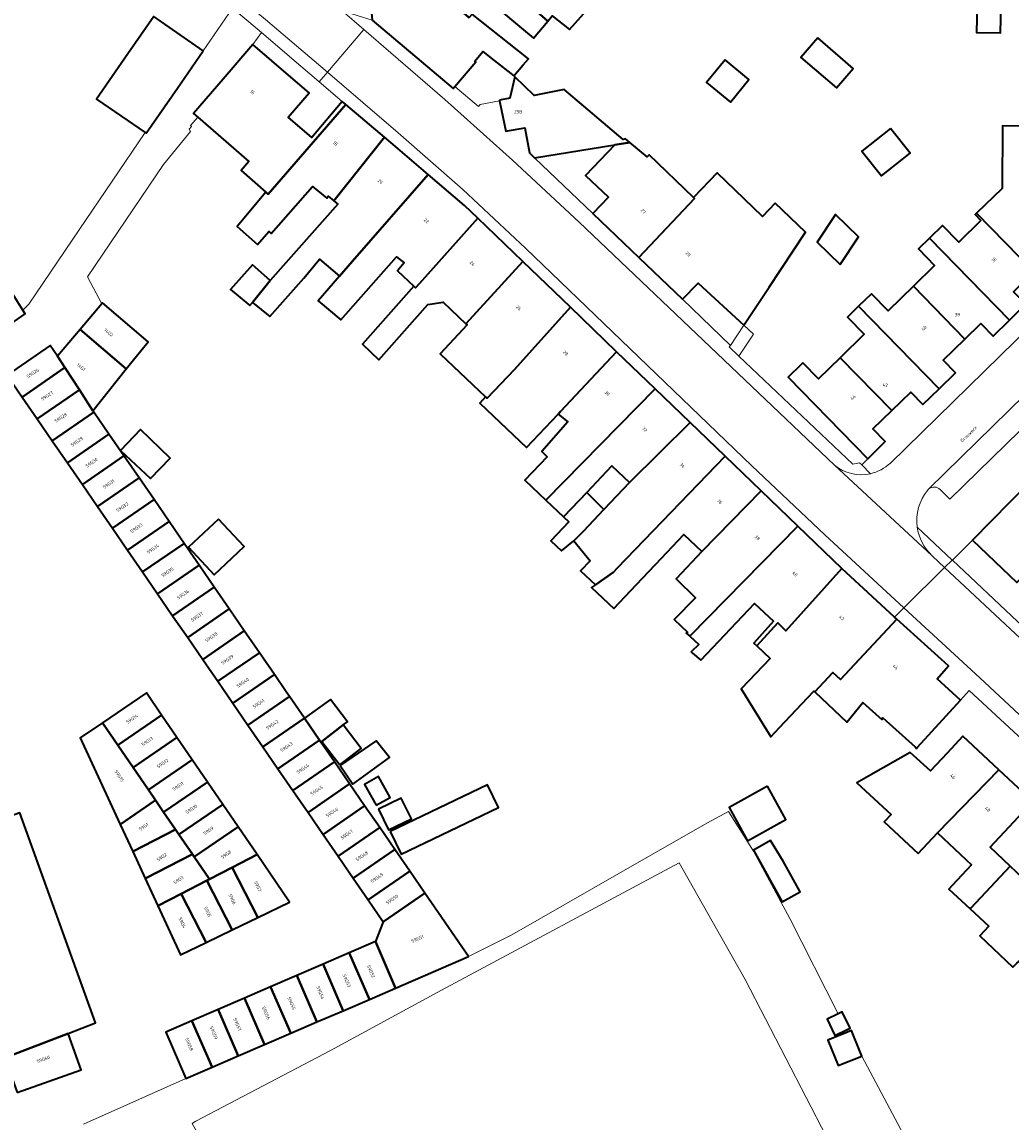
# Model space of a CAD drawing. Header units: metres. Extents: x 197700 to 204338, y 317132 to 325229.
# Tile 720 of 1056: x 203002 to 203111, y 318808 to 318928. Entities that reach past the tile are written whole.
import ezdxf
from ezdxf.enums import TextEntityAlignment as Align

# ---------------------------------------------------------------- set-up
doc = ezdxf.new("R2010")
doc.units = ezdxf.units.M
for name, color, linetype, lineweight in [('B-WE-GR-BEPLANTING_CULTUUR_HEESTERS-GV', 90, 'Continuous', 18), ('B-WE-IE-TERREINAFSCHEIDING_KUNSTMATIG_HEKWERK-G', 20, 'IE-TERREINAFSCHEIDING-KUNSTMATIG', 18), ('B-WE-IE-TERREINAFSCHEIDING_KUNSTMATIG_MUUR-G', 90, 'IE-TERREINAFSCHEIDING-KUNSTMATIG-DICHT', 18), ('B-WE-OG-BEBOUWING-GV', 7, 'Continuous', 35), ('B-WE-OG-BEBOUWING-T18', 10, 'Continuous', 18), ('B-WE-OG-TERREIN_CULTUURSCHEIDING-GV', 7, 'Continuous', 18), ('B-WE-OG-TERREIN_ERF-GV', 7, 'Continuous', 18), ('B-WE-OG-TOPOGRAFIE-T18', 10, 'Continuous', 18), ('B-WE-VH-VERHARDING_ASFALT-GV', 252, 'Continuous', 18), ('B-WE-VH-VERHARDING_BETONSTRAATSTEEN-GV', 252, 'Continuous', 18), ('B-WE-VH-VERHARDING_GESLOTEN-GV', 252, 'Continuous', 18), ('B-WE-VH-VERHARDING_HALFVERHARDING-GV', 252, 'Continuous', 18), ('B-WE-VH-VERHARDING_OPEN-GV', 252, 'Continuous', 18), ('B-WE-VH-VERHARDING_TEGEL-GV', 252, 'Continuous', 18)]:
    doc.layers.add(name, color=color, linetype=linetype, lineweight=lineweight)
doc.styles.add('NLCS-ISO-M200-T18', font='NLCS-ISO.ttf', dxfattribs={"height": 0.36})
doc.linetypes.add('IE-TERREINAFSCHEIDING-KUNSTMATIG', pattern='A,4,[82,NLCS.SHX,S=0.75,R=90,X=0,Y=0],4,-2', length=10)
doc.linetypes.add('IE-TERREINAFSCHEIDING-KUNSTMATIG-DICHT', pattern='A,8,-1,[82,NLCS.SHX,S=0.75,R=90,X=0,Y=0],-1', length=10)

msp = doc.modelspace()

# ---------------------------------------------------------------- linework, layer by layer
at = {"layer": 'B-WE-GR-BEPLANTING_CULTUUR_HEESTERS-GV'}
for points in [[(203100.212, 318872.91), (203104.059, 318869.286), (203104.093, 318869.254), (203106.274, 318871.473), (203112.481, 318877.763), (203112.884, 318878.247), (203112.375, 318878.805), (203113.257, 318879.679), (203128.001, 318891.453), (203134.377, 318897.531), (203134.581, 318897.179), (203134.648, 318897.063), (203138.091, 318891.123), (203158.425, 318901.869), (203144.708, 318901.885), (203144.806, 318901.513), (203146.364, 318898.175), (203137.468, 318893.883), (203135.262, 318898.38), (203135.043, 318898.826), (203134.595, 318899.48), (203133.992, 318899.996), (203132.359, 318901.025), (203130.684, 318901.986)], [(203130.684, 318901.986), (203125.48, 318896.839), (203125.324, 318896.993), (203103.805, 318875.956), (203102.72, 318877.039)], [(203101.497, 318877.111), (203101.404, 318877.032), (203101.323, 318876.942)]]:
    msp.add_lwpolyline(points, dxfattribs=at)
for points in [[(203101.323, 318876.942, 0.205578), (203100.212, 318872.91)], [(203102.72, 318877.039, 0.3646171), (203101.497, 318877.111)]]:
    msp.add_lwpolyline(points, format="xyb", dxfattribs=at)
at = {"layer": 'B-WE-IE-TERREINAFSCHEIDING_KUNSTMATIG_HEKWERK-G'}
for points in [[(203050.905, 318825.732), (203055.67, 318828.136), (203067.432, 318834.841), (203077.093, 318840.374), (203079.464, 318841.654), (203082.237, 318837.322), (203086.232, 318829.9), (203091.536, 318819.445)], [(203061.813, 318790.614), (203069.575, 318794.701), (203083.268, 318802.091), (203090.236, 318805.941), (203081.294, 318823.196), (203074.056, 318836.015), (203047.962, 318822.055), (203035.751, 318815.43), (203020.959, 318807.658), (203020.561, 318807.41)]]:
    msp.add_lwpolyline(points, dxfattribs=at)
at = {"layer": 'B-WE-IE-TERREINAFSCHEIDING_KUNSTMATIG_MUUR-G'}
for points in [[(203049.411, 318921.288), (203052.013, 318919.114), (203052.201, 318919.326), (203054.323, 318919.729)], [(203010.613, 318897.412), (203009.067, 318900.4), (203017.401, 318912.737), (203020.365, 318916.373), (203020.206, 318916.597), (203020.463, 318916.923)], [(203015.377, 318916.24), (203008.139, 318905.545), (203002.595, 318897.392), (203001.954, 318896.737)], [(203008.615, 318807.318), (203019.856, 318812.33)]]:
    msp.add_lwpolyline(points, dxfattribs=at)
at = {"layer": 'B-WE-OG-BEBOUWING-GV'}
for points in [[(203060.083, 318935.007), (203050.866, 318943.35), (203047.487, 318939.301), (203054.441, 318933.091), (203056.772, 318930.998), (203059.613, 318928.471), (203060.119, 318929.07), (203062.018, 318927.569), (203063.868, 318929.643), (203063.716, 318929.772), (203063.848, 318929.929), (203059.147, 318933.898)], [(203059.613, 318928.471), (203056.772, 318930.998), (203054.441, 318933.091), (203047.487, 318939.301), (203043.945, 318935.056), (203043.878, 318934.978), (203050.929, 318928.924), (203051, 318928.862), (203051.301, 318929.243), (203052.754, 318931.081), (203058.045, 318926.614)], [(203040.329, 318928.579), (203049.244, 318921.09), (203049.411, 318921.288), (203051.71, 318924.01), (203051.607, 318924.097), (203052.49, 318925.143), (203053.734, 318924.159), (203055.892, 318922.453), (203056.931, 318923.684), (203057.492, 318924.348), (203051.301, 318929.243), (203051, 318928.862), (203050.929, 318928.924), (203043.878, 318934.978), (203040.128, 318930.611)], [(203106.786, 318930.359), (203106.734, 318927.247), (203109.367, 318927.204), (203109.418, 318930.316)], [(203021.772, 318925.23), (203016.338, 318928.989), (203013.493, 318924.877), (203010.048, 318919.898), (203015.377, 318916.24), (203015.496, 318916.159), (203018.927, 318921.118)], [(203089.278, 318926.63), (203087.436, 318924.487), (203091.334, 318921.137), (203093.175, 318923.279)], [(203023.961, 318922.116), (203020.699, 318918.315), (203021.158, 318917.94), (203026.789, 318913.057), (203025.933, 318912.089), (203028.652, 318909.686), (203028.904, 318909.473), (203037.434, 318919.31), (203037.04, 318919.644), (203033.688, 318915.682), (203031.082, 318917.915), (203033.394, 318920.609), (203031.407, 318922.314), (203027.217, 318925.91)], [(203079.105, 318924.222), (203077.065, 318921.743), (203079.678, 318919.593), (203081.718, 318922.072)], [(203054.31, 318919.79), (203054.323, 318919.729), (203054.365, 318919.529), (203055.023, 318916.391), (203057.101, 318916.742), (203057.629, 318914.007), (203058.171, 318913.454), (203066.978, 318914.887), (203068.633, 318915.155), (203068.172, 318915.543), (203067.915, 318915.494), (203061.421, 318920.962), (203058.124, 318920.327), (203056.008, 318922.361), (203055.47, 318920.013)], [(203028.652, 318909.686), (203025.503, 318905.912), (203027.716, 318903.956), (203028.972, 318905.378), (203029.232, 318905.161), (203033.788, 318910.316), (203035.328, 318909.032), (203035.506, 318909.246), (203036.108, 318908.743), (203041.682, 318915.717), (203037.434, 318919.31), (203028.904, 318909.473)], [(203097.291, 318916.702), (203094.122, 318914.211), (203096.279, 318911.469), (203099.447, 318913.959)], [(203113.008, 318900.957), (203115.225, 318903.159), (203116.475, 318903.146), (203116.505, 318906.068), (203116.616, 318916.905), (203111.617, 318916.956), (203109.585, 318916.977), (203109.535, 318910.096), (203106.742, 318907.37)], [(203046.475, 318911.647), (203042.371, 318915.134), (203041.682, 318915.717), (203036.108, 318908.743), (203036.55, 318908.375), (203029.131, 318899.981), (203027.174, 318897.587), (203029.075, 318896.033), (203032.804, 318900.253), (203034.555, 318902.317), (203036.72, 318900.453), (203038.158, 318902.124)], [(203068.633, 318915.155), (203066.978, 318914.887), (203063.771, 318911.534), (203066.286, 318909.129), (203064.572, 318907.337), (203069.621, 318902.508), (203075.736, 318908.992), (203075.623, 318909.101), (203070.749, 318913.785), (203070.53, 318913.558)], [(203081.167, 318895.082), (203083.93, 318899.248), (203087.941, 318905.296), (203084.62, 318908.488), (203083.207, 318907.017), (203078.223, 318911.807), (203075.623, 318909.101), (203075.736, 318908.992), (203069.621, 318902.508), (203074.411, 318897.927), (203076.154, 318899.7)], [(203051.927, 318906.851), (203050.483, 318908.241), (203046.475, 318911.647), (203038.158, 318902.124), (203036.72, 318900.453), (203034.391, 318897.746), (203036.888, 318895.662), (203043.017, 318902.597), (203043.828, 318901.921), (203043.109, 318901.059), (203044.888, 318899.377), (203045.074, 318899.202), (203045.511, 318899.678)], [(203051.927, 318906.851), (203045.511, 318899.678), (203045.074, 318899.202), (203044.888, 318899.377), (203039.251, 318892.999), (203041.071, 318891.277), (203046.453, 318897.367), (203048.127, 318897.596), (203050.616, 318895.242), (203056.887, 318902.077)], [(203091.74, 318901.732), (203093.748, 318904.784), (203091.244, 318907.255), (203089.236, 318904.202)], [(203110.344, 318895.647), (203112.143, 318897.409), (203110.79, 318898.754), (203113.008, 318900.957), (203106.742, 318907.37), (203106.595, 318907.227), (203107.213, 318906.593), (203104.779, 318904.218), (203102.999, 318906.042), (203101.56, 318904.638)], [(203105.449, 318893.557), (203107.195, 318895.264), (203108.546, 318893.885), (203110.344, 318895.647), (203101.56, 318904.638), (203100.35, 318903.457), (203102.125, 318901.638), (203099.785, 318899.355)], [(203052.793, 318887.212), (203052.96, 318887.054), (203055.959, 318890.228), (203062.113, 318897.046), (203056.887, 318902.077), (203050.616, 318895.242), (203050.761, 318895.105), (203047.78, 318891.953)], [(203029.131, 318899.981), (203027.173, 318901.712), (203024.772, 318898.995), (203026.884, 318897.233), (203027.174, 318897.587)], [(203001.954, 318896.737), (203000.67, 318898.798), (202996.031, 318895.6), (202997.686, 318893.2), (203002.213, 318896.321)], [(203099.785, 318899.355), (203097.024, 318896.661), (203095.189, 318898.542), (203093.774, 318897.162), (203102.628, 318888.1), (203104.414, 318889.846), (203103.064, 318891.226), (203105.449, 318893.557)], [(203008.227, 318894.608), (203013.316, 318890.277), (203015.702, 318893.268), (203010.705, 318897.52), (203010.613, 318897.412)], [(203093.774, 318897.162), (203092.553, 318895.97), (203094.396, 318894.081), (203091.757, 318891.505), (203097.422, 318885.711), (203099.492, 318887.731), (203100.841, 318886.352), (203102.628, 318888.1)], [(203061.021, 318885.616), (203067.187, 318892.162), (203062.113, 318897.046), (203055.959, 318890.228), (203052.96, 318887.054), (203052.793, 318887.212), (203052.163, 318886.499), (203057.279, 318881.661), (203060.763, 318885.324)], [(203013.316, 318890.277), (203008.227, 318894.608), (203005.749, 318891.696), (203006.578, 318890.417), (203008.164, 318887.97), (203009.648, 318885.679)], [(203005.749, 318891.696), (203004.96, 318892.842), (203000.228, 318889.585), (203001.881, 318887.184), (203006.578, 318890.417)], [(203059.418, 318875.847), (203071.41, 318888.097), (203067.187, 318892.162), (203061.021, 318885.616), (203060.763, 318885.324), (203061.812, 318884.449), (203058.951, 318881.212), (203059.556, 318880.64), (203057.098, 318878.041)], [(203087.646, 318890.95), (203087.467, 318890.775), (203086.032, 318889.377), (203094.776, 318880.405), (203096.705, 318882.315), (203095.347, 318883.686), (203097.422, 318885.711), (203091.757, 318891.505), (203089.378, 318889.184)], [(203003.533, 318884.782), (203008.164, 318887.97), (203006.578, 318890.417), (203001.881, 318887.184)], [(203005.185, 318882.382), (203009.753, 318885.526), (203009.648, 318885.679), (203008.164, 318887.97), (203003.533, 318884.782)], [(203071.41, 318888.097), (203059.418, 318875.847), (203061.347, 318874.022), (203063.897, 318876.718), (203066.647, 318879.626), (203068.586, 318877.792), (203075.264, 318884.387)], [(203005.185, 318882.382), (203006.839, 318879.98), (203011.407, 318883.124), (203009.753, 318885.526)], [(203067.242, 318868.385), (203079.11, 318880.688), (203075.264, 318884.387), (203068.586, 318877.792), (203065.778, 318874.823), (203063.557, 318872.475), (203062.487, 318871.399), (203064.274, 318869.216), (203063.21, 318868.091), (203064.854, 318866.549), (203066.84, 318867.968)], [(203006.839, 318879.98), (203008.491, 318877.578), (203013.059, 318880.723), (203011.407, 318883.124)], [(203012.694, 318881.336), (203015.98, 318878.229), (203018.144, 318880.482), (203014.887, 318883.61)], [(203013.059, 318880.723), (203008.491, 318877.578), (203010.144, 318875.177), (203014.712, 318878.321)], [(203076.559, 318870.221), (203083.073, 318876.877), (203079.11, 318880.688), (203067.242, 318868.385), (203066.84, 318867.968), (203064.854, 318866.549), (203064.44, 318866.253), (203066.863, 318863.962), (203069.331, 318866.572), (203071.45, 318868.813), (203074.565, 318872.106)], [(203011.796, 318872.776), (203016.364, 318875.92), (203014.712, 318878.321), (203010.144, 318875.177)], [(203061.347, 318874.022), (203061.927, 318873.473), (203059.965, 318871.399), (203061.135, 318870.292), (203062.487, 318871.399), (203063.557, 318872.475), (203065.778, 318874.823), (203063.897, 318876.718)], [(203075.212, 318860.925), (203087.11, 318872.994), (203083.073, 318876.877), (203076.559, 318870.221), (203073.733, 318867.233), (203075.848, 318865.148), (203073.501, 318862.751), (203074.985, 318861.356), (203074.837, 318861.265)], [(203112.481, 318877.763), (203106.274, 318871.473), (203111.143, 318866.807), (203115.405, 318871.114), (203117.88, 318868.766), (203123.076, 318874.031), (203120.642, 318876.433), (203118.563, 318874.326), (203115.854, 318876.669), (203114.738, 318875.537)], [(203018.017, 318873.519), (203016.364, 318875.92), (203011.796, 318872.776), (203013.449, 318870.375)], [(203013.449, 318870.375), (203015.102, 318867.973), (203019.67, 318871.117), (203018.017, 318873.519)], [(203023.452, 318873.781), (203020.157, 318870.695), (203022.981, 318867.679), (203026.277, 318870.765)], [(203082.582, 318859.867), (203084.895, 318862.384), (203085.79, 318861.525), (203091.922, 318868.367), (203087.11, 318872.994), (203075.212, 318860.925), (203076.207, 318860.022), (203075.384, 318859.194), (203075.53, 318859.044), (203076.442, 318858.283), (203082.338, 318864.517), (203084.404, 318862.563), (203082.276, 318860.156)], [(203015.102, 318867.973), (203016.754, 318865.572), (203021.322, 318868.716), (203019.67, 318871.117)], [(203022.975, 318866.315), (203021.322, 318868.716), (203016.754, 318865.572), (203018.407, 318863.171)], [(203097.701, 318863.015), (203091.922, 318868.367), (203085.79, 318861.525), (203084.895, 318862.384), (203082.582, 318859.867), (203084.046, 318858.482), (203080.883, 318855.137), (203084.129, 318849.877), (203085.081, 318850.884), (203088.174, 318854.155), (203088.867, 318854.887), (203088.95, 318854.809), (203090.936, 318856.92), (203091.79, 318856.182), (203097.962, 318862.781)], [(203018.407, 318863.171), (203020.059, 318860.77), (203024.627, 318863.914), (203022.975, 318866.315)], [(203020.059, 318860.77), (203021.712, 318858.368), (203026.28, 318861.513), (203024.627, 318863.914)], [(203097.962, 318862.781), (203091.79, 318856.182), (203090.936, 318856.92), (203088.95, 318854.809), (203092.46, 318851.489), (203094.238, 318853.621), (203096.305, 318851.784), (203096.444, 318851.962), (203099.983, 318848.752), (203100.147, 318848.603), (203100.254, 318848.722), (203104.961, 318853.91), (203102.41, 318856.253), (203103.664, 318857.657)], [(203023.365, 318855.967), (203027.933, 318859.111), (203026.28, 318861.513), (203021.712, 318858.368)], [(203027.933, 318859.111), (203023.365, 318855.967), (203025.017, 318853.566), (203029.585, 318856.71), (203028.354, 318858.499)], [(203025.017, 318853.566), (203026.67, 318851.164), (203031.238, 318854.309), (203030.894, 318854.808), (203029.585, 318856.71)], [(203010.705, 318851.417), (203012.38, 318848.966), (203017.196, 318852.257), (203015.516, 318854.711)], [(203032.89, 318851.907), (203031.238, 318854.309), (203026.67, 318851.164), (203028.322, 318848.763)], [(203037.134, 318851.171), (203037.619, 318851.527), (203035.756, 318853.95), (203032.89, 318851.907), (203034.543, 318849.507), (203034.693, 318849.288), (203034.791, 318849.369)], [(203012.38, 318848.966), (203010.705, 318851.417), (203008.262, 318849.744), (203012.643, 318840.256), (203016.52, 318842.905), (203015.736, 318844.052), (203014.057, 318846.51)], [(203014.057, 318846.51), (203018.877, 318849.802), (203017.196, 318852.257), (203012.38, 318848.966)], [(203034.543, 318849.507), (203032.89, 318851.907), (203028.322, 318848.763), (203029.975, 318846.362)], [(203036.773, 318846.793), (203039.116, 318848.594), (203037.134, 318851.171), (203034.791, 318849.369)], [(203018.877, 318849.802), (203014.057, 318846.51), (203015.736, 318844.052), (203020.558, 318847.347)], [(203029.975, 318846.362), (203031.627, 318843.961), (203036.195, 318847.105), (203034.693, 318849.288), (203034.543, 318849.507)], [(203036.822, 318846.725), (203038.185, 318844.679), (203042.213, 318847.581), (203040.762, 318849.445)], [(203102.438, 318839.319), (203109.167, 318846.249), (203105.233, 318849.929), (203103.514, 318848.089), (203101.674, 318846.118), (203099.449, 318848.163), (203095.102, 318845.693), (203093.585, 318844.831), (203097.343, 318841.354), (203096.586, 318840.549), (203100.31, 318837.052)], [(203022.238, 318844.892), (203020.558, 318847.347), (203015.736, 318844.052), (203016.52, 318842.905), (203017.414, 318841.596)], [(203033.28, 318841.559), (203037.848, 318844.703), (203036.195, 318847.105), (203031.627, 318843.961)], [(203040.778, 318842.35), (203042.316, 318843.219), (203041.02, 318845.512), (203039.482, 318844.643)], [(203109.167, 318846.249), (203102.438, 318839.319), (203106.187, 318835.806), (203104.055, 318833.536), (203103.696, 318833.153), (203105.993, 318831.003), (203106.095, 318831.042), (203110.419, 318835.675), (203108.23, 318837.746), (203112.909, 318842.748)], [(203022.238, 318844.892), (203017.414, 318841.596), (203018.713, 318839.695), (203019.092, 318839.14), (203023.919, 318842.437)], [(203039.501, 318842.303), (203037.848, 318844.703), (203033.28, 318841.559), (203034.933, 318839.158)], [(203042.315, 318839.476), (203043.506, 318836.982), (203054.199, 318842.088), (203053.008, 318844.582)], [(203083.77, 318844.436), (203079.56, 318842.105), (203081.578, 318838.459), (203085.788, 318840.789)], [(203017.414, 318841.596), (203016.52, 318842.905), (203012.643, 318840.256), (203014.016, 318837.281), (203018.713, 318839.695)], [(203041.028, 318841.93), (203042.132, 318839.655), (203044.633, 318840.869), (203043.529, 318843.143)], [(203019.092, 318839.14), (203020.58, 318836.962), (203020.77, 318836.683), (203025.599, 318839.983), (203023.919, 318842.437)], [(203039.501, 318842.303), (203034.933, 318839.158), (203036.585, 318836.757), (203041.153, 318839.901)], [(202993.351, 318833.151), (202999.979, 318814.593), (203006.915, 318817.296), (203009.933, 318818.472), (203001.604, 318841.531), (202991.63, 318837.969)], [(203014.016, 318837.281), (203015.395, 318834.297), (203020.58, 318836.962), (203019.092, 318839.14), (203018.713, 318839.695)], [(203022.447, 318834.229), (203024.953, 318835.518), (203027.692, 318836.926), (203025.599, 318839.983), (203020.77, 318836.683)], [(203042.806, 318837.5), (203041.153, 318839.901), (203036.585, 318836.757), (203038.238, 318834.356)], [(203087.354, 318832.836), (203085.478, 318836.227), (203084.096, 318838.471), (203082.868, 318837.791), (203082.228, 318837.437), (203085.384, 318831.735), (203087.359, 318832.828)], [(203022.151, 318834.077), (203022.447, 318834.229), (203020.77, 318836.683), (203020.58, 318836.962), (203015.395, 318834.297), (203016.773, 318831.312), (203019.35, 318832.637)], [(203024.953, 318835.518), (203027.77, 318830.04), (203031.253, 318831.725), (203027.692, 318836.926)], [(203044.459, 318835.099), (203042.806, 318837.5), (203038.238, 318834.356), (203039.89, 318831.955)], [(203119.969, 318833.875), (203116.078, 318837.506), (203112.517, 318833.689), (203110.419, 318835.675), (203106.095, 318831.042), (203105.993, 318831.003), (203108.063, 318829.065), (203107.096, 318828.011), (203110.731, 318824.551), (203111.163, 318825.005), (203111.802, 318825.566), (203111.915, 318825.458)], [(203024.953, 318835.518), (203022.447, 318834.229), (203022.151, 318834.077), (203024.933, 318828.667), (203027.77, 318830.04)], [(203041.539, 318829.559), (203046.111, 318832.697), (203044.459, 318835.099), (203039.89, 318831.955)], [(203019.35, 318832.637), (203022.097, 318827.295), (203024.933, 318828.667), (203022.151, 318834.077)], [(203016.773, 318831.312), (203019.261, 318825.923), (203022.097, 318827.295), (203019.35, 318832.637)], [(203050.905, 318825.732), (203046.111, 318832.697), (203041.539, 318829.559), (203040.69, 318827.384), (203042.897, 318822.276)], [(203037.811, 318826.141), (203040.016, 318821.032), (203042.897, 318822.276), (203040.69, 318827.384)], [(203037.136, 318819.789), (203040.016, 318821.032), (203037.811, 318826.141), (203034.931, 318824.898)], [(203034.256, 318818.546), (203037.136, 318819.789), (203034.931, 318824.898), (203032.05, 318823.655)], [(203032.05, 318823.655), (203029.17, 318822.412), (203031.376, 318817.303), (203034.256, 318818.546)], [(203029.17, 318822.412), (203026.29, 318821.169), (203028.496, 318816.059), (203031.376, 318817.303)], [(203025.616, 318814.816), (203028.496, 318816.059), (203026.29, 318821.169), (203023.41, 318819.926)], [(203022.736, 318813.573), (203025.616, 318814.816), (203023.41, 318819.926), (203020.53, 318818.683)], [(203020.53, 318818.683), (203017.65, 318817.44), (203019.856, 318812.33), (203022.736, 318813.573)], [(203092.433, 318817.677), (203092.836, 318817.869), (203091.967, 318819.657), (203091.536, 318819.445), (203090.31, 318818.84), (203091.156, 318817.067)], [(203092.567, 318817.429), (203090.394, 318816.564), (203091.513, 318813.751), (203094.111, 318814.785), (203092.992, 318817.598)], [(203001.338, 318810.789), (203008.346, 318813.277), (203006.915, 318817.296), (202999.979, 318814.593)]]:
    msp.add_lwpolyline(points, close=True, dxfattribs=at)
at = {"layer": 'B-WE-OG-TERREIN_CULTUURSCHEIDING-GV'}
for points in [[(203099.325, 318805.004), (203094.111, 318814.785), (203091.513, 318813.751), (203090.394, 318816.564), (203092.567, 318817.429), (203092.433, 318817.677), (203091.156, 318817.067), (203090.31, 318818.84), (203091.536, 318819.445), (203086.232, 318829.9), (203082.237, 318837.322), (203079.464, 318841.654), (203077.093, 318840.374), (203067.432, 318834.841), (203055.67, 318828.136), (203050.905, 318825.732), (203042.897, 318822.276), (203040.016, 318821.032), (203037.136, 318819.789), (203034.256, 318818.546), (203031.376, 318817.303), (203028.496, 318816.059), (203025.616, 318814.816), (203022.736, 318813.573), (203019.856, 318812.33), (203008.615, 318807.318)], [(203020.561, 318807.41), (203020.959, 318807.658), (203035.751, 318815.43), (203047.962, 318822.055), (203074.056, 318836.015), (203081.294, 318823.196), (203090.236, 318805.941)]]:
    msp.add_lwpolyline(points, dxfattribs=at)
at = {"layer": 'B-WE-OG-TERREIN_ERF-GV'}
for points in [[(203059.613, 318928.471), (203058.045, 318926.614), (203052.754, 318931.081)], [(203000.67, 318898.798), (203001.954, 318896.737), (203002.595, 318897.392), (203008.139, 318905.545), (203015.377, 318916.24), (203010.048, 318919.898), (203013.493, 318924.877), (203016.338, 318928.989), (203021.772, 318925.23), (203024.965, 318929.901)], [(203051.301, 318929.243), (203057.492, 318924.348), (203056.931, 318923.684), (203055.892, 318922.453), (203053.734, 318924.159), (203052.49, 318925.143), (203051.607, 318924.097), (203051.71, 318924.01), (203049.411, 318921.288), (203052.013, 318919.114), (203052.201, 318919.326), (203054.323, 318919.729), (203054.31, 318919.79), (203055.47, 318920.013), (203056.008, 318922.361), (203058.124, 318920.327), (203061.421, 318920.962), (203067.915, 318915.494), (203068.172, 318915.543), (203068.633, 318915.155), (203070.53, 318913.558), (203070.749, 318913.785), (203075.623, 318909.101), (203078.223, 318911.807), (203083.207, 318907.017), (203084.62, 318908.488), (203087.941, 318905.296), (203083.93, 318899.248), (203081.167, 318895.082), (203082.241, 318894.092), (203080.619, 318891.672), (203093.151, 318879.816), (203093.877, 318879.964), (203094.112, 318879.747), (203094.776, 318880.405), (203086.032, 318889.377), (203087.467, 318890.775)], [(203063.868, 318929.643), (203062.018, 318927.569), (203060.119, 318929.07)], [(203120.105, 318841.862), (203105.923, 318854.946), (203104.961, 318853.91), (203100.254, 318848.722), (203100.147, 318848.603), (203099.983, 318848.752), (203096.444, 318851.962), (203096.305, 318851.784), (203094.238, 318853.621), (203092.46, 318851.489), (203088.95, 318854.809), (203088.867, 318854.887), (203088.174, 318854.155), (203085.081, 318850.884), (203084.129, 318849.877), (203080.883, 318855.137), (203084.046, 318858.482), (203082.582, 318859.867), (203082.276, 318860.156), (203084.404, 318862.563), (203082.338, 318864.517), (203076.442, 318858.283), (203075.53, 318859.044), (203075.384, 318859.194), (203076.207, 318860.022), (203075.212, 318860.925), (203074.837, 318861.265), (203074.985, 318861.356), (203073.501, 318862.751), (203075.848, 318865.148), (203073.733, 318867.233), (203076.559, 318870.221), (203074.565, 318872.106), (203071.45, 318868.813), (203069.331, 318866.572), (203066.863, 318863.962), (203064.44, 318866.253), (203064.854, 318866.549), (203063.21, 318868.091), (203064.274, 318869.216), (203062.487, 318871.399), (203061.135, 318870.292), (203059.965, 318871.399), (203061.927, 318873.473), (203061.347, 318874.022), (203059.418, 318875.847), (203057.098, 318878.041), (203059.556, 318880.64), (203058.951, 318881.212), (203061.812, 318884.449), (203060.763, 318885.324), (203057.279, 318881.661), (203052.163, 318886.499), (203052.793, 318887.212), (203047.78, 318891.953), (203050.761, 318895.105), (203050.616, 318895.242), (203048.127, 318897.596), (203046.453, 318897.367), (203041.071, 318891.277), (203039.251, 318892.999), (203044.888, 318899.377), (203043.109, 318901.059), (203043.828, 318901.921), (203043.017, 318902.597), (203036.888, 318895.662), (203034.391, 318897.746), (203036.72, 318900.453), (203034.555, 318902.317), (203032.804, 318900.253), (203029.075, 318896.033), (203027.174, 318897.587), (203026.884, 318897.233), (203024.772, 318898.995), (203027.173, 318901.712), (203029.131, 318899.981), (203036.55, 318908.375), (203036.108, 318908.743), (203035.506, 318909.246), (203035.328, 318909.032), (203033.788, 318910.316), (203029.232, 318905.161), (203028.972, 318905.378), (203027.716, 318903.956), (203025.503, 318905.912), (203028.652, 318909.686), (203025.933, 318912.089), (203026.789, 318913.057), (203021.158, 318917.94), (203020.375, 318917.001), (203020.463, 318916.923), (203020.206, 318916.597), (203020.365, 318916.373), (203017.401, 318912.737), (203009.067, 318900.4), (203010.613, 318897.412), (203010.705, 318897.52), (203015.702, 318893.268), (203013.316, 318890.277), (203009.648, 318885.679), (203009.753, 318885.526), (203011.407, 318883.124), (203013.059, 318880.723), (203014.712, 318878.321), (203016.364, 318875.92), (203018.017, 318873.519), (203019.67, 318871.117), (203021.322, 318868.716), (203022.975, 318866.315), (203024.627, 318863.914), (203026.28, 318861.513), (203027.933, 318859.111), (203028.354, 318858.499), (203029.585, 318856.71), (203030.894, 318854.808), (203031.238, 318854.309), (203032.89, 318851.907), (203035.756, 318853.95), (203037.619, 318851.527), (203037.134, 318851.171), (203039.116, 318848.594), (203036.773, 318846.793), (203034.791, 318849.369), (203034.693, 318849.288), (203036.195, 318847.105), (203037.848, 318844.703), (203039.501, 318842.303), (203041.153, 318839.901), (203042.806, 318837.5), (203044.459, 318835.099), (203046.111, 318832.697), (203050.905, 318825.732), (203055.67, 318828.136), (203067.432, 318834.841), (203077.093, 318840.374), (203079.464, 318841.654), (203082.237, 318837.322), (203086.232, 318829.9), (203091.536, 318819.445), (203091.967, 318819.657), (203092.836, 318817.869), (203092.433, 318817.677), (203092.567, 318817.429), (203092.992, 318817.598), (203094.111, 318814.785), (203099.325, 318805.004)], [(203087.467, 318890.775), (203087.646, 318890.95), (203089.378, 318889.184), (203091.757, 318891.505), (203094.396, 318894.081), (203092.553, 318895.97), (203093.774, 318897.162), (203095.189, 318898.542), (203097.024, 318896.661), (203099.785, 318899.355), (203102.125, 318901.638), (203100.35, 318903.457), (203101.56, 318904.638), (203102.999, 318906.042), (203104.779, 318904.218), (203107.213, 318906.593), (203106.595, 318907.227), (203106.742, 318907.37), (203109.535, 318910.096), (203109.585, 318916.977), (203111.617, 318916.956)], [(203111.143, 318866.807), (203106.274, 318871.473), (203104.093, 318869.254), (203111.235, 318862.526)], [(203110.731, 318824.551), (203107.096, 318828.011), (203108.063, 318829.065), (203105.993, 318831.003), (203103.696, 318833.153), (203104.055, 318833.536), (203106.187, 318835.806), (203102.438, 318839.319), (203100.31, 318837.052), (203096.586, 318840.549), (203097.343, 318841.354), (203093.585, 318844.831), (203095.102, 318845.693), (203099.449, 318848.163), (203101.674, 318846.118), (203103.514, 318848.089), (203105.233, 318849.929), (203109.167, 318846.249), (203112.909, 318842.748), (203108.23, 318837.746), (203110.419, 318835.675), (203112.517, 318833.689)]]:
    msp.add_lwpolyline(points, dxfattribs=at)
for points in [[(203106.786, 318930.359), (203109.418, 318930.316), (203109.367, 318927.204), (203106.734, 318927.247)], [(203037.04, 318919.644), (203034.506, 318921.811), (203034.47, 318921.842), (203032.48, 318923.544), (203028.171, 318927.228), (203027.217, 318925.91), (203031.407, 318922.314), (203033.394, 318920.609), (203031.082, 318917.915), (203033.688, 318915.682)], [(203089.278, 318926.63), (203093.175, 318923.279), (203091.334, 318921.137), (203087.436, 318924.487)], [(203077.065, 318921.743), (203079.105, 318924.222), (203081.718, 318922.072), (203079.678, 318919.593)], [(203097.291, 318916.702), (203099.447, 318913.959), (203096.279, 318911.469), (203094.122, 318914.211)], [(203064.572, 318907.337), (203066.286, 318909.129), (203063.771, 318911.534), (203066.978, 318914.887), (203058.171, 318913.454)], [(203091.74, 318901.732), (203089.236, 318904.202), (203091.244, 318907.255), (203093.748, 318904.784)], [(203081.167, 318895.082), (203076.154, 318899.7), (203074.411, 318897.927), (203079.691, 318892.856)], [(203012.694, 318881.336), (203014.887, 318883.61), (203018.144, 318880.482), (203015.98, 318878.229)], [(203065.778, 318874.823), (203068.586, 318877.792), (203066.647, 318879.626), (203063.897, 318876.718)], [(203023.452, 318873.781), (203026.277, 318870.765), (203022.981, 318867.679), (203020.157, 318870.695)], [(203036.822, 318846.725), (203040.762, 318849.445), (203042.213, 318847.581), (203038.185, 318844.679)], [(203040.778, 318842.35), (203039.482, 318844.643), (203041.02, 318845.512), (203042.316, 318843.219)], [(203042.315, 318839.476), (203053.008, 318844.582), (203054.199, 318842.088), (203043.506, 318836.982)], [(203083.77, 318844.436), (203085.788, 318840.789), (203081.578, 318838.459), (203079.56, 318842.105)], [(203041.028, 318841.93), (203043.529, 318843.143), (203044.633, 318840.869), (203042.132, 318839.655)], [(203085.478, 318836.227), (203087.354, 318832.836), (203087.359, 318832.828), (203085.384, 318831.735), (203082.228, 318837.437), (203082.868, 318837.791), (203084.096, 318838.471)]]:
    msp.add_lwpolyline(points, close=True, dxfattribs=at)
at = {"layer": 'B-WE-VH-VERHARDING_ASFALT-GV'}
for points in [[(202985.534, 318963.716), (203000, 318952.054), (203003.368, 318949.338), (203018.768, 318936.819), (203028.605, 318928.653), (203035.404, 318922.861), (203039.418, 318927.556), (203037.014, 318929.607), (203032.267, 318933.657), (203030.186, 318935.433), (203029.011, 318936.324), (202996.645, 318962.834), (202988.907, 318968.964), (202981.055, 318974.948)], [(203103.225, 318868.464), (203098.736, 318864.036), (203107.08, 318856.348), (203123.878, 318840.727)], [(203168.626, 318796.49), (203157.543, 318812.067), (203152.731, 318818.732), (203147.781, 318825.294), (203144.659, 318829.137), (203141.262, 318832.738), (203135.768, 318837.996), (203130.26, 318843.241), (203111.011, 318861.169), (203103.225, 318868.464)]]:
    msp.add_lwpolyline(points, dxfattribs=at)
msp.add_lwpolyline([(203098.736, 318864.036), (203103.225, 318868.464), (203101.904, 318869.702), (203101.82, 318869.78), (203091.125, 318879.691), (203063.06, 318906.388), (203055.744, 318913.211), (203048.293, 318919.887), (203039.418, 318927.556), (203035.404, 318922.861), (203043.199, 318916.221), (203050.286, 318909.99), (203057.18, 318903.545), (203082.057, 318879.642), (203090.044, 318872.044)], close=True, dxfattribs=at)
at = {"layer": 'B-WE-VH-VERHARDING_BETONSTRAATSTEEN-GV'}
for points in [[(203097.259, 318879.942), (203117.906, 318900.118), (203118.469, 318901.053), (203118.698, 318902.122), (203118.733, 318909.452), (203118.758, 318914.581), (203136.003, 318914.615), (203140.241, 318914.623), (203140.264, 318916.271), (203138.899, 318916.298), (203126.409, 318916.294), (203118.264, 318916.389), (203117.323, 318916.387), (203117.416, 318906.063), (203116.505, 318906.068), (203116.475, 318903.146), (203115.225, 318903.159), (203113.008, 318900.957)], [(203113.008, 318900.957), (203110.79, 318898.754), (203112.143, 318897.409), (203110.344, 318895.647), (203108.546, 318893.885), (203107.195, 318895.264), (203105.449, 318893.557), (203103.064, 318891.226), (203104.414, 318889.846), (203102.628, 318888.1), (203100.841, 318886.352), (203099.492, 318887.731), (203097.422, 318885.711), (203095.347, 318883.686), (203096.705, 318882.315), (203094.776, 318880.405), (203094.112, 318879.747), (203095.069, 318878.772)], [(203124.29, 318899.444), (203101.497, 318877.111)], [(203102.72, 318877.039), (203103.805, 318875.956), (203125.324, 318896.993)]]:
    msp.add_lwpolyline(points, dxfattribs=at)
for points in [[(203095.069, 318878.772, 0.1355134), (203097.259, 318879.942)], [(203101.497, 318877.111, -0.3646171), (203102.72, 318877.039)]]:
    msp.add_lwpolyline(points, format="xyb", dxfattribs=at)
at = {"layer": 'B-WE-VH-VERHARDING_GESLOTEN-GV'}
for points in [[(203008.615, 318807.318), (203019.856, 318812.33), (203017.65, 318817.44), (203020.53, 318818.683), (203023.41, 318819.926), (203026.29, 318821.169), (203029.17, 318822.412), (203032.05, 318823.655), (203034.931, 318824.898), (203037.811, 318826.141), (203040.69, 318827.384), (203041.539, 318829.559), (203039.89, 318831.955), (203038.238, 318834.356), (203036.585, 318836.757), (203034.933, 318839.158), (203033.28, 318841.559), (203031.627, 318843.961), (203029.975, 318846.362), (203028.322, 318848.763), (203026.67, 318851.164), (203025.017, 318853.566), (203023.365, 318855.967), (203021.712, 318858.368), (203020.059, 318860.77), (203018.407, 318863.171), (203016.754, 318865.572), (203015.102, 318867.973), (203013.449, 318870.375), (203011.796, 318872.776), (203010.144, 318875.177), (203008.491, 318877.578), (203006.839, 318879.98), (203005.185, 318882.382), (203003.533, 318884.782), (203001.881, 318887.184), (203000.228, 318889.585), (203004.96, 318892.842), (203005.749, 318891.696), (203008.227, 318894.608), (203010.613, 318897.412), (203009.067, 318900.4), (203017.401, 318912.737), (203020.365, 318916.373), (203020.206, 318916.597), (203020.463, 318916.923), (203020.375, 318917.001), (203021.158, 318917.94), (203020.699, 318918.315), (203023.961, 318922.116), (203027.217, 318925.91), (203028.171, 318927.228), (203027.684, 318927.644), (203024.965, 318929.901), (203021.772, 318925.23), (203018.927, 318921.118), (203015.496, 318916.159), (203015.377, 318916.24), (203008.139, 318905.545), (203002.595, 318897.392), (203001.954, 318896.737), (203002.213, 318896.321), (202997.686, 318893.2)], [(203001.604, 318841.531), (203009.933, 318818.472), (203006.915, 318817.296), (203008.346, 318813.277), (203001.338, 318810.789)]]:
    msp.add_lwpolyline(points, dxfattribs=at)
msp.add_lwpolyline([(203020.558, 318847.347), (203022.238, 318844.892), (203023.919, 318842.437), (203025.599, 318839.983), (203027.692, 318836.926), (203031.253, 318831.725), (203027.77, 318830.04), (203024.933, 318828.667), (203022.097, 318827.295), (203019.261, 318825.923), (203016.773, 318831.312), (203015.395, 318834.297), (203014.016, 318837.281), (203012.643, 318840.256), (203008.262, 318849.744), (203010.705, 318851.417), (203015.516, 318854.711), (203017.196, 318852.257), (203018.877, 318849.802)], close=True, dxfattribs=at)
at = {"layer": 'B-WE-VH-VERHARDING_HALFVERHARDING-GV'}
msp.add_lwpolyline([(203061.813, 318790.614), (203069.575, 318794.701), (203083.268, 318802.091), (203090.236, 318805.941), (203081.294, 318823.196), (203074.056, 318836.015), (203047.962, 318822.055), (203035.751, 318815.43), (203020.959, 318807.658), (203020.561, 318807.41), (203037.343, 318777.337), (203039.089, 318778.201), (203052.207, 318785.413), (203060.702, 318790.029), (203061.335, 318790.363)], close=True, dxfattribs=at)
at = {"layer": 'B-WE-VH-VERHARDING_OPEN-GV'}
msp.add_lwpolyline([(203082.241, 318894.092), (203081.167, 318895.082), (203079.691, 318892.856), (203079.543, 318892.69), (203080.619, 318891.672)], close=True, dxfattribs=at)
msp.add_lwpolyline([(203100.212, 318872.91, 0.1703176), (203101.82, 318869.78)], format="xyb", dxfattribs=at)
msp.add_lwpolyline([(203101.82, 318869.78), (203101.904, 318869.702), (203103.225, 318868.464), (203104.059, 318869.286), (203100.212, 318872.91)], dxfattribs=at)
at = {"layer": 'B-WE-VH-VERHARDING_TEGEL-GV'}
for points in [[(203024.965, 318929.901), (203027.684, 318927.644), (203028.171, 318927.228), (203032.48, 318923.544), (203034.47, 318921.842), (203034.506, 318921.811), (203035.404, 318922.861), (203028.605, 318928.653)], [(203049.244, 318921.09), (203040.329, 318928.579), (203037.014, 318929.607), (203039.418, 318927.556), (203048.293, 318919.887), (203055.744, 318913.211), (203063.06, 318906.388), (203091.125, 318879.691)], [(203095.069, 318878.772), (203094.112, 318879.747), (203093.877, 318879.964), (203093.151, 318879.816), (203080.619, 318891.672), (203079.543, 318892.69), (203079.691, 318892.856), (203074.411, 318897.927), (203069.621, 318902.508), (203064.572, 318907.337), (203058.171, 318913.454), (203057.629, 318914.007), (203057.101, 318916.742), (203055.023, 318916.391), (203054.365, 318919.529), (203054.323, 318919.729), (203052.201, 318919.326), (203052.013, 318919.114), (203049.411, 318921.288), (203049.244, 318921.09)], [(203130.684, 318901.986), (203132.359, 318901.025), (203133.992, 318899.996), (203134.595, 318899.48), (203135.043, 318898.826), (203135.262, 318898.38), (203145.374, 318903.249), (203145.743, 318903.385), (203146.724, 318903.486), (203147.955, 318903.476), (203147.978, 318906.393), (203144.903, 318906.415), (203144.935, 318909.113), (203140.189, 318909.416), (203136.976, 318909.488), (203118.733, 318909.452), (203118.698, 318902.122), (203118.469, 318901.053), (203117.906, 318900.118), (203097.259, 318879.942)], [(203101.323, 318876.942), (203101.404, 318877.032), (203101.497, 318877.111), (203124.29, 318899.444), (203124.329, 318899.482), (203126.661, 318901.447)], [(203091.125, 318879.691), (203101.82, 318869.78)], [(203147.043, 318829.064), (203142.392, 318835.158), (203142.26, 318835.295), (203136.519, 318841.229), (203136.393, 318841.36), (203129.58, 318847.233), (203129.37, 318847.407), (203124.213, 318851.67), (203124.183, 318851.694), (203119.84, 318855.168), (203116.045, 318858.203), (203111.235, 318862.526), (203104.093, 318869.254), (203104.059, 318869.286), (203103.225, 318868.464), (203111.011, 318861.169), (203130.26, 318843.241), (203135.768, 318837.996), (203141.262, 318832.738), (203144.659, 318829.137), (203147.781, 318825.294), (203152.731, 318818.732), (203157.543, 318812.067), (203168.626, 318796.49)], [(203123.878, 318840.727), (203107.08, 318856.348), (203098.736, 318864.036), (203097.701, 318863.015), (203097.962, 318862.781), (203103.664, 318857.657), (203102.41, 318856.253), (203104.961, 318853.91), (203105.923, 318854.946), (203120.105, 318841.862), (203124.736, 318837.449), (203129.278, 318832.943), (203129.638, 318832.094), (203153.13, 318801.219), (203153.97, 318800.115)]]:
    msp.add_lwpolyline(points, dxfattribs=at)
msp.add_lwpolyline([(203041.682, 318915.717), (203042.371, 318915.134), (203046.475, 318911.647), (203050.483, 318908.241), (203051.927, 318906.851), (203056.887, 318902.077), (203062.113, 318897.046), (203067.187, 318892.162), (203071.41, 318888.097), (203075.264, 318884.387), (203079.11, 318880.688), (203083.073, 318876.877), (203087.11, 318872.994), (203091.922, 318868.367), (203097.701, 318863.015), (203098.736, 318864.036), (203090.044, 318872.044), (203082.057, 318879.642), (203057.18, 318903.545), (203050.286, 318909.99), (203043.199, 318916.221), (203035.404, 318922.861), (203034.506, 318921.811), (203037.04, 318919.644), (203037.434, 318919.31)], close=True, dxfattribs=at)
for points in [[(203095.069, 318878.772, -0.2286758), (203091.125, 318879.691)], [(203091.125, 318879.691, 0.2286758), (203095.069, 318878.772)], [(203097.259, 318879.942, -0.1355134), (203095.069, 318878.772)], [(203100.212, 318872.91, -0.205578), (203101.323, 318876.942)], [(203101.82, 318869.78, -0.1703176), (203100.212, 318872.91)]]:
    msp.add_lwpolyline(points, format="xyb", dxfattribs=at)

# ---------------------------------------------------------------- texts
at = {"layer": 'B-WE-OG-BEBOUWING-T18', "style": 'NLCS-ISO-M200-T18'}
for s, rotation, p in [('16', 319.4, (203027.173, 318920.677)), ('18', 319.8, (203036.278, 318915.049)), ('20', 319.7, (203041.21, 318910.872)), ('22', 319.7, (203046.286, 318906.559)), ('27', 316.3, (203070.101, 318907.584)), ('24', 316.1, (203051.33, 318901.874)), ('29', 316.3, (203075.021, 318902.879)), ('36', 44.8, (203108.643, 318902.26)), ('26', 316.1, (203056.427, 318896.968)), ('14G2', 321.4, (203011.382, 318894.267)), ('40', 44.3, (203100.948, 318894.751)), ('28', 316.1, (203061.573, 318892.014)), ('59G26', 32.9, (203003.034, 318889.82)), ('14G1', 321.4, (203008.355, 318890.472)), ('59G27', 32.9, (203004.61, 318887.315)), ('30', 316.1, (203066.152, 318887.606)), ('44', 44.3, (203093.163, 318887.144)), ('59G28', 32.9, (203006.108, 318884.921)), ('32', 316.1, (203070.273, 318883.64)), ('59G29', 34.6, (203007.879, 318882.285)), ('59G30', 34.5, (203009.498, 318879.983)), ('34', 316.2, (203074.395, 318879.673)), ('59G31', 34.5, (203011.375, 318877.635)), ('59G32', 34.5, (203012.873, 318875.105)), ('36', 316.2, (203078.523, 318875.703)), ('59G33', 34.5, (203014.432, 318872.803)), ('38', 316.2, (203082.641, 318871.742)), ('59G34', 34.5, (203016.248, 318870.515)), ('59G35', 34.5, (203017.837, 318867.955)), ('40', 316.2, (203086.783, 318867.759)), ('59G36', 34.5, (203019.547, 318865.501)), ('59G37', 34.5, (203021.076, 318863.062)), ('42', 317.2, (203091.913, 318862.924)), ('59G38', 34.5, (203022.665, 318860.82)), ('59G39', 34.5, (203024.42, 318858.336)), ('44', 318.1, (203097.823, 318857.528)), ('59G40', 34.5, (203026.1, 318855.821)), ('59G41', 34.5, (203027.856, 318853.519)), ('59G14', 34.4, (203013.953, 318851.844)), ('59G42', 34.5, (203029.354, 318851.186)), ('59G13', 34.4, (203015.625, 318849.375)), ('59G43', 34.6, (203030.913, 318848.762)), ('59G12', 34.4, (203017.305, 318846.938)), ('59G44', 34.5, (203032.714, 318846.369)), ('59G15', 304.3, (203012.532, 318845.575)), ('46', 317, (203104.116, 318845.497)), ('59G11', 34.4, (203018.997, 318844.444)), ('59G45', 34.5, (203034.227, 318843.976)), ('59G10', 34.4, (203020.462, 318841.928)), ('59G46', 34.6, (203035.922, 318841.567)), ('48', 317, (203107.949, 318841.911)), ('59G1', 34.3, (203015.215, 318839.989)), ('59G9', 34.4, (203022.344, 318839.563)), ('59G47', 34.5, (203037.541, 318839.143)), ('59G2', 34.3, (203017.195, 318836.643)), ('59G8', 34.4, (203024.276, 318836.945)), ('59G48', 34.5, (203039.191, 318836.765)), ('59G3', 34.3, (203019.048, 318834.153)), ('59G49', 34.5, (203040.841, 318834.372)), ('59G7', 295.8, (203027.757, 318833.451)), ('59G6', 295.8, (203024.958, 318832.04)), ('59G50', 34.5, (203042.521, 318832.008)), ('59G5', 295.8, (203022.255, 318830.637)), ('59G4', 295.8, (203019.462, 318829.446)), ('59G51', 23.3, (203045.316, 318827.677)), ('59G52', 293.4, (203040.201, 318824.098)), ('59G53', 293.3, (203037.529, 318823.07)), ('59G54', 293.3, (203034.645, 318821.764)), ('59G55', 293.3, (203031.47, 318820.591)), ('59G56', 293.4, (203028.664, 318819.525)), ('59G57', 293.3, (203025.515, 318818.271)), ('59G59', 293.3, (203022.926, 318817.354)), ('59G58', 293.3, (203020.221, 318816.092)), ('59G60', 19.5, (203004.193, 318814.461))]:
    msp.add_text(s, height=0.36, rotation=rotation, dxfattribs=at).set_placement(p, align=Align.MIDDLE)
for s, p in [('25B', (203056.384, 318918.533)), ('38', (203104.623, 318896.247)), ('42', (203096.696, 318888.497))]:
    msp.add_text(s, height=0.36, dxfattribs=at).set_placement(p, align=Align.MIDDLE)
at = {"layer": 'B-WE-OG-TOPOGRAFIE-T18', "style": 'NLCS-ISO-M200-T18'}
msp.add_text('Grauweck', height=0.36, rotation=44.3, dxfattribs=at).set_placement((203105.864, 318883.124), align=Align.MIDDLE)

doc.saveas('drawing.dxf')
